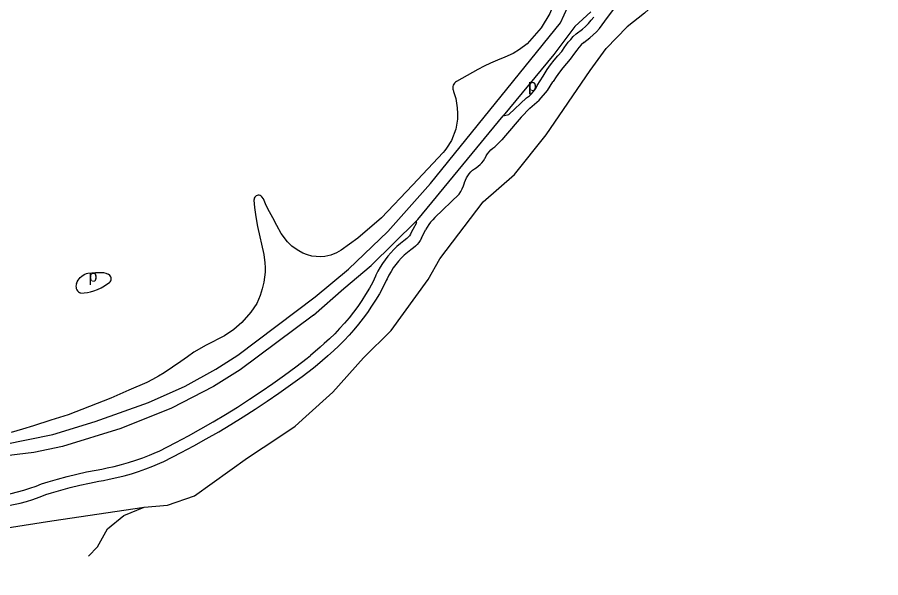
# Model space of a CAD drawing. Extents: x 157646 to 159241, y 379213 to 381217.
# Drawn here: x 158754.8 to 159056.1, y 380157.2 to 380352.9 of the extents above; entities that cross this region are included whole.
import ezdxf

# ---------------------------------------------------------------- set-up
doc = ezdxf.new("R2010")
doc.units = 0
doc.layers.add('BLT_Basislijn', color=7, linetype='Continuous')
doc.layers.add('BLT_Centroide', color=7, linetype='Continuous')

msp = doc.modelspace()

# ---------------------------------------------------------------- linework, layer by layer
at = {"layer": 'BLT_Basislijn'}
for p, q in [((158959.88, 380351.49), (158967.79, 380362.49)), ((158952.46, 380344.09), (158954.64, 380345.7)), ((158949.27, 380340.38), (158947.73, 380338.27)), ((158903.38, 380305.66), (158892.67, 380294.27)), ((158892.67, 380294.27), (158881.95, 380282.88)), ((158900.54, 380282.99), (158908.99, 380291.17)), ((158881.95, 380282.88), (158873.62, 380275.83)), ((158838.61, 380279.87), (158840.8, 380270.1)), ((158893.47, 380279.9), (158892.31, 380277.71)), ((158894.11, 380281.18), (158894.08, 380281.86)), ((158895.82, 380275.78), (158897.32, 380278.7)), ((158890.75, 380275.71), (158889.73, 380274.89)), ((158893.06, 380272.45), (158892.11, 380271.67)), ((158879.87, 380262.55), (158878.88, 380260.48)), ((158858.16, 380248.85), (158868.76, 380258.22)), ((158883.53, 380260.95), (158882.41, 380258.6)), ((158860.52, 380237.72), (158857.11, 380234.8)), ((158859.58, 380231.65), (158863.12, 380234.67)), ((158804.35, 380201.46), (158810.16, 380204.44)), ((158806.01, 380197.82), (158812.02, 380200.9)), ((158784.29, 380195.18), (158786.15, 380195.55)), ((158763.31, 380189.96), (158765.6, 380190.7)), ((158784.97, 380191.23), (158786.94, 380191.63)), ((158764.83, 380186.26), (158766.78, 380186.88))]:
    msp.add_line(p, q, dxfattribs=at)
for points in [[(159056.09, 380399.02), (159046.73, 380396.21), (159034.13, 380391.18), (159029.91, 380388.94), (159023.85, 380385.43), (159020.98, 380384.65), (159011.37, 380383.11), (159003.76, 380381.2), (158997.06, 380375.22), (158982.23, 380362.35), (158973.65, 380354.35), (158967.65, 380349.55)], [(158750.06, 380203.7), (158767.21, 380207.28), (158782.04, 380211.78), (158800.66, 380218.4), (158813.38, 380224.16), (158824.13, 380230.09), (158831.84, 380234.88), (158858.77, 380255.25), (158870.34, 380265.02), (158884.09, 380278.06), (158898.96, 380294.9), (158944.32, 380350.93), (158946.91, 380356.61), (158948.15, 380361.3), (158948.3, 380368.22), (158947.63, 380373.52), (158945.05, 380375.5)], [(158942.15, 380358.05), (158940.64, 380354.27), (158937.67, 380349.23)], [(158954.89, 380354.85), (158949.38, 380349.69), (158942, 380339.89), (158924.38, 380318.51)], [(158924.38, 380318.51), (158926.35, 380318.92), (158932.54, 380324.74), (158932.88, 380324.96), (158933.59, 380325.52), (158934.25, 380326.14), (158934.85, 380326.82), (158935.39, 380327.54), (158935.86, 380328.31), (158936.27, 380329.12), (158938.26, 380332.3), (158938.65, 380332.94), (158939.75, 380334.65), (158940.92, 380336.31), (158942.15, 380337.92), (158943.45, 380339.49), (158944.8, 380341), (158945.91, 380342.56), (158946.28, 380343.1), (158947.07, 380344.18), (158947.93, 380345.2), (158948.84, 380346.17), (158949.81, 380347.08), (158952.04, 380348.75), (158953.12, 380349.72), (158954.15, 380350.76), (158955.12, 380351.85), (158956.03, 380352.99)], [(158954.64, 380345.7), (158955.8, 380346.75), (158956.91, 380347.86), (158957.96, 380349.02), (158958.95, 380350.23), (158959.88, 380351.49)], [(158855.5, 380213.52), (158864.88, 380221.98), (158875.6, 380234.01), (158885.24, 380243.52), (158898.15, 380261.36), (158902.23, 380268.52), (158917.38, 380288.44), (158928.32, 380297.96), (158939.33, 380311.91), (158954.74, 380334.33), (158960.25, 380342.02), (158967.65, 380349.55)], [(158937.67, 380349.23), (158932.77, 380343.58), (158930.07, 380341.63), (158927.84, 380340.3), (158924.97, 380338.94), (158922.43, 380337.9)], [(158952.46, 380344.09), (158951.59, 380343.26), (158950.77, 380342.37), (158950.01, 380341.43), (158949.27, 380340.38)], [(158922.43, 380337.9), (158919.89, 380336.85), (158917.68, 380335.78), (158915.48, 380334.71), (158911.79, 380332.59), (158908.1, 380330.46)], [(158947.73, 380338.27), (158946.43, 380336.82), (158945.18, 380335.31), (158944.01, 380333.76), (158942.89, 380332.15), (158941.85, 380330.51), (158941.73, 380330.32)], [(158908.1, 380330.46), (158907.73, 380330.22), (158907.4, 380329.91), (158907.14, 380329.56), (158906.94, 380329.16), (158906.82, 380328.73), (158906.77, 380328.29), (158906.81, 380327.84), (158906.92, 380327.41), (158907.01, 380327.21)], [(158933.65, 380321.21), (158936.9, 380323.95), (158939.84, 380327.32), (158941.73, 380330.32)], [(158907.01, 380327.21), (158907.09, 380327.04), (158907.86, 380324.57), (158908.31, 380321.33)], [(158908.31, 380321.33), (158908.4, 380319.31), (158908.48, 380317.3), (158907.79, 380313.82)], [(158894.08, 380281.86), (158894.59, 380282.36), (158924.38, 380318.51)], [(158933.65, 380321.21), (158930.63, 380318.08), (158925.22, 380311.65), (158923.87, 380310.07), (158921.46, 380307.72)], [(158907.79, 380313.82), (158906.29, 380309.94), (158904.64, 380307.15), (158904.01, 380306.41), (158903.38, 380305.66)], [(158918.08, 380303.75), (158918.48, 380304.53), (158918.94, 380305.26), (158919.47, 380305.95), (158920.07, 380306.59), (158920.71, 380307.17), (158921.46, 380307.72)], [(158914.89, 380300.36), (158915.62, 380300.9), (158916.3, 380301.49), (158916.92, 380302.14), (158917.49, 380302.84), (158917.99, 380303.59), (158918.08, 380303.75)], [(158910.92, 380295.24), (158911.21, 380296.04), (158911.58, 380296.82), (158912.01, 380297.56), (158912.51, 380298.26), (158913.08, 380298.9), (158913.7, 380299.49), (158914.37, 380300.02), (158914.89, 380300.36)], [(158908.99, 380291.17), (158909.57, 380292.1), (158910.08, 380293.06), (158910.52, 380294.06), (158910.88, 380295.09), (158910.92, 380295.24)], [(158840.18, 380290.27), (158839.9, 380290.5), (158839.59, 380290.66), (158839.24, 380290.76), (158838.88, 380290.77), (158838.53, 380290.7), (158838.21, 380290.55), (158837.92, 380290.34), (158837.69, 380290.07), (158837.52, 380289.75), (158837.43, 380289.41), (158837.42, 380289.05)], [(158837.42, 380289.05), (158837.58, 380286.5), (158838.09, 380283.18), (158838.61, 380279.87)], [(158842.23, 380286.04), (158841.48, 380287.77), (158840.73, 380289.5), (158840.18, 380290.27)], [(158845.41, 380280.15), (158843.96, 380282.84), (158842.23, 380286.04)], [(158900.54, 380282.99), (158899.77, 380282.23), (158899.06, 380281.42), (158898.42, 380280.56), (158897.84, 380279.65), (158897.32, 380278.7)], [(158851.74, 380272.16), (158850.63, 380273), (158849.12, 380274.5), (158846.85, 380277.46), (158845.41, 380280.15)], [(158868.76, 380258.22), (158878.36, 380266.23), (158894.08, 380281.86)], [(158894.11, 380281.18), (158893.56, 380280.1), (158893.47, 380279.9)], [(158892.31, 380277.71), (158892, 380277.13), (158891.63, 380276.59), (158891.19, 380276.1), (158890.75, 380275.71)], [(158873.62, 380275.83), (158870.71, 380273.71), (158867.8, 380271.6), (158866.21, 380270.65), (158864.23, 380269.9), (158862.17, 380269.41), (158860.68, 380269.28)], [(158889.73, 380274.89), (158888.5, 380273.93), (158887.31, 380272.9), (158886.18, 380271.82), (158885.11, 380270.68), (158884.09, 380269.49), (158883.14, 380268.24), (158882.25, 380266.95), (158881.43, 380265.62), (158880.68, 380264.25), (158879.99, 380262.84), (158879.87, 380262.55)], [(158895.82, 380275.78), (158895.4, 380275.02), (158894.91, 380274.3), (158894.36, 380273.63), (158893.75, 380273.02), (158893.06, 380272.45)], [(158840.8, 380270.1), (158841.26, 380267.17), (158841.28, 380265.54), (158841.31, 380263.91), (158841.11, 380262.15)], [(158860.68, 380269.28), (158859.14, 380269.41), (158857.61, 380269.54), (158856.08, 380269.93), (158854.46, 380270.6), (158853.1, 380271.38), (158851.74, 380272.16)], [(158892.11, 380271.67), (158890.96, 380270.77), (158889.86, 380269.81), (158888.81, 380268.79), (158887.82, 380267.72), (158886.9, 380266.59), (158886.03, 380265.41), (158885.23, 380264.19), (158884.5, 380262.92), (158883.84, 380261.62), (158883.53, 380260.95)], [(158775.52, 380259.9), (158775.74, 380260.51), (158776.03, 380261.08), (158776.4, 380261.62), (158776.82, 380262.1), (158777.31, 380262.53), (158777.84, 380262.9), (158778.41, 380263.19), (158779.02, 380263.42), (158779.45, 380263.53)], [(158779.45, 380263.53), (158780.8, 380263.7), (158782.16, 380263.79), (158783.52, 380263.81), (158784.91, 380263.74)], [(158784.91, 380263.74), (158785.76, 380263.52), (158786.53, 380263.25)], [(158787.01, 380260.28), (158787.27, 380260.55), (158787.46, 380260.88), (158787.59, 380261.23), (158787.63, 380261.6), (158787.59, 380261.98), (158787.48, 380262.33), (158787.29, 380262.66), (158787.04, 380262.93), (158786.74, 380263.15), (158786.53, 380263.25)], [(158841.11, 380262.15), (158840.91, 380260.39), (158840.24, 380258.09), (158839.58, 380255.8)], [(158775.52, 380259.9), (158775.38, 380259.48), (158775.32, 380259.05), (158775.34, 380258.61), (158775.43, 380258.18), (158775.61, 380257.78), (158775.85, 380257.41), (158776.16, 380257.1), (158776.52, 380256.84), (158776.91, 380256.66), (158777.04, 380256.62)], [(158781.49, 380257.34), (158782.79, 380257.88), (158784.06, 380258.49), (158785.29, 380259.17), (158786.48, 380259.91), (158787.01, 380260.28)], [(158878.88, 380260.48), (158877.67, 380258.3), (158876.38, 380256.15), (158875.03, 380254.04), (158873.61, 380251.98), (158872.13, 380249.97), (158870.58, 380248), (158868.98, 380246.08), (158867.31, 380244.22), (158865.58, 380242.41), (158863.79, 380240.66), (158861.95, 380238.96), (158860.52, 380237.72)], [(158882.41, 380258.6), (158881.16, 380256.35), (158879.85, 380254.15), (158878.47, 380251.99), (158877.02, 380249.87), (158875.51, 380247.8), (158873.93, 380245.78), (158872.29, 380243.8), (158870.59, 380241.88), (158868.83, 380240.02), (158867.02, 380238.21), (158865.15, 380236.45), (158863.22, 380234.76), (158863.12, 380234.67)], [(158777.04, 380256.62), (158778.17, 380256.68), (158779.3, 380256.83), (158780.42, 380257.05), (158781.49, 380257.34)], [(158839.58, 380255.8), (158838.4, 380253), (158837.35, 380251.5), (158836.3, 380250)], [(158836.3, 380250), (158833.23, 380246.31), (158830.35, 380243.88), (158827.16, 380241.7), (158820.77, 380238.46)], [(158858.16, 380248.85), (158832.64, 380229.86), (158823.25, 380223.97), (158808.61, 380216.43), (158791.02, 380209.33), (158770.65, 380203.02), (158760.65, 380200.92), (158747.9, 380199.4), (158723.72, 380198.93), (158711.88, 380196.86), (158702.94, 380194.12), (158702.79, 380193.23)], [(158820.77, 380238.46), (158816.44, 380236.02), (158814.18, 380234.36), (158811.92, 380232.71), (158809.02, 380230.75)], [(158810.16, 380204.44), (158814.54, 380206.78), (158818.88, 380209.19), (158823.17, 380211.67), (158827.43, 380214.22), (158831.64, 380216.83), (158835.81, 380219.52), (158839.94, 380222.27), (158844.02, 380225.08), (158848.06, 380227.97), (158852.05, 380230.91), (158855.99, 380233.93), (158857.11, 380234.8)], [(158812.02, 380200.9), (158816.43, 380203.25), (158820.79, 380205.68), (158825.12, 380208.17), (158829.4, 380210.73), (158833.64, 380213.36), (158837.84, 380216.06), (158842, 380218.83), (158846.11, 380221.66), (158850.18, 380224.56), (158854.2, 380227.52), (158858.17, 380230.55), (158859.58, 380231.65)], [(158809.02, 380230.75), (158806.11, 380228.79), (158804.07, 380227.6), (158802.02, 380226.41), (158799.99, 380225.4)], [(158799.99, 380225.4), (158793.75, 380222.66), (158787.51, 380219.93)], [(158787.51, 380219.93), (158780.02, 380217.04), (158772.54, 380214.16)], [(158772.54, 380214.16), (158766.54, 380212.19), (158760.54, 380210.22), (158756.63, 380209.1), (158752.72, 380207.99)], [(158799.06, 380181.81), (158807.28, 380182.54), (158816.7, 380185.85), (158835.11, 380199.06), (158846.04, 380206.26), (158851.75, 380210.15), (158855.5, 380213.52)], [(158786.15, 380195.55), (158788.68, 380196.1), (158791.19, 380196.73), (158793.68, 380197.44), (158796.15, 380198.23), (158798.59, 380199.09), (158801.01, 380200.02), (158803.39, 380201.03), (158804.35, 380201.46)], [(158786.94, 380191.63), (158789.53, 380192.19), (158792.1, 380192.84), (158794.65, 380193.56), (158797.18, 380194.35), (158799.68, 380195.23), (158802.16, 380196.17), (158804.61, 380197.2), (158806.01, 380197.82)], [(158765.6, 380190.7), (158768.91, 380191.68), (158772.25, 380192.58), (158775.61, 380193.41), (158778.98, 380194.16), (158782.37, 380194.83), (158784.29, 380195.18)], [(158750.56, 380186.24), (158752.76, 380186.68), (158754.95, 380187.19), (158757.12, 380187.79), (158759.26, 380188.46), (158761.38, 380189.21), (158763.31, 380189.96)], [(158766.78, 380186.88), (158770.05, 380187.84), (158773.34, 380188.74), (158776.65, 380189.55), (158779.98, 380190.29), (158783.33, 380190.94), (158784.97, 380191.23)], [(158751.27, 380182.3), (158753.54, 380182.75), (158755.8, 380183.28), (158758.03, 380183.89), (158760.25, 380184.57), (158762.43, 380185.33), (158764.6, 380186.17), (158764.83, 380186.26)], [(158766.89, 380177.08), (158799.06, 380181.81)], [(158779.72, 380164.72), (158782.8, 380167.98), (158786.35, 380174.28), (158791.99, 380178.9), (158799.06, 380181.81)], [(158646.08, 380157.23), (158655.49, 380159.59), (158766.89, 380177.08)]]:
    msp.add_lwpolyline(points, dxfattribs=at)

# ---------------------------------------------------------------- texts
at = {"layer": 'BLT_Centroide'}
for p in [(158933.07, 380327.19), (158779.78, 380260.59)]:
    msp.add_text('p', height=4, dxfattribs=at).set_placement(p)

doc.saveas('drawing.dxf')
